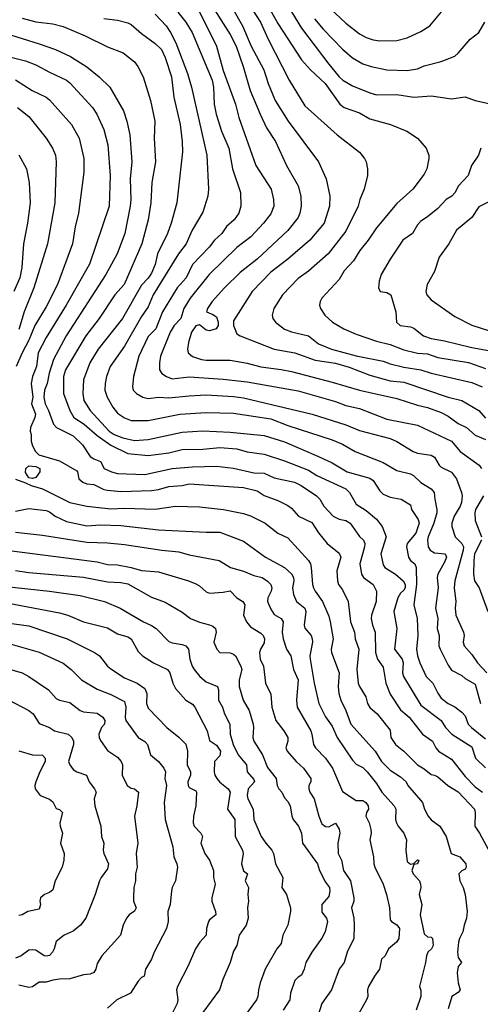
# Model space of a CAD drawing. Header units: metres. Extents: x -46681 to -43747, y -240911 to -237677.
# Tile 736 of 1056: x -45799 to -45732, y -238292 to -238148. Entities that reach past the tile are written whole.
import ezdxf

# ---------------------------------------------------------------- set-up
doc = ezdxf.new("R2010")
doc.units = ezdxf.units.M
doc.layers.add('CONTOUR_INDEX', color=1, linetype='Continuous')
doc.layers.add('CONTOUR_INTER', color=3, linetype='Continuous')

msp = doc.modelspace()

# ---------------------------------------------------------------- linework, layer by layer
at = {"layer": 'CONTOUR_INDEX'}
for points, elevation in [([(-45769.59, -238143.52), (-45766.79, -238148.52), (-45765.48, -238151.52), (-45763.64, -238155.02), (-45763.01, -238157.02), (-45761.95, -238159.52), (-45760.06, -238162.52), (-45755.62, -238168.52), (-45754.48, -238171.02), (-45753.94, -238173.52), (-45754.02, -238175.02), (-45754.79, -238177.52), (-45756.9, -238180.02), (-45760.1, -238182.78), (-45762.6, -238184.71), (-45765.34, -238187.52), (-45768.1, -238191.86), (-45768.1, -238192.52), (-45767.72, -238193.52), (-45767.6, -238193.73), (-45767.12, -238194.02), (-45762.1, -238196), (-45759.1, -238196.56), (-45756.1, -238197.63), (-45753.1, -238198.07), (-45751.1, -238198.66), (-45748.1, -238199.8), (-45745.1, -238200.67), (-45743.1, -238200.84), (-45736.6, -238203.06), (-45734.6, -238203.52), (-45732.09, -238205.02), (-45731.1, -238206.14)], 100), ([(-45753.88, -238146.02), (-45751.6, -238148.16), (-45749.6, -238149.74), (-45748.6, -238150.27), (-45747.6, -238150.58), (-45746.6, -238150.72), (-45744.1, -238150.7), (-45742.6, -238150.3), (-45740.6, -238149.35), (-45739.28, -238148.52), (-45735.6, -238144.09)], 95), ([(-45787.1, -238147.45), (-45785.1, -238147.72), (-45783.6, -238148.09), (-45783.1, -238148.35), (-45781.6, -238149.67), (-45779.6, -238151.12), (-45778.67, -238152.02), (-45778.1, -238153.17), (-45777.17, -238156.02), (-45776.82, -238159.02), (-45775.91, -238163.02), (-45775.63, -238165.52), (-45775.58, -238167.02), (-45776.41, -238174.52), (-45777.24, -238177.52), (-45777.79, -238179.02), (-45779.24, -238182.02), (-45779.6, -238183.58), (-45780.1, -238184.82), (-45780.6, -238185.56), (-45781.6, -238186.61), (-45784.39, -238191.52), (-45787.95, -238196.02), (-45789.17, -238198.02), (-45790.09, -238200.52), (-45790.2, -238202.52), (-45790.05, -238203.52), (-45789.1, -238205.02), (-45786.33, -238208.02), (-45785.6, -238208.53), (-45784.32, -238209.02), (-45782.6, -238209.39), (-45780.6, -238209.26), (-45775.6, -238208.18), (-45772.6, -238208), (-45768.6, -238208.18), (-45763.6, -238208.67), (-45760.6, -238209.59), (-45755.6, -238211.74), (-45753.6, -238212.66), (-45751.42, -238214.02), (-45748.1, -238214.91), (-45747.6, -238215.27), (-45746.6, -238216.77), (-45746.1, -238217.26), (-45745.1, -238217.74), (-45743.48, -238218.02), (-45742.1, -238218.85), (-45741.96, -238219.52), (-45740.98, -238221.02), (-45740.85, -238221.52), (-45741.31, -238223.02), (-45742.6, -238224.52), (-45742.71, -238225.02), (-45742.41, -238226.52), (-45742.09, -238227.02), (-45741.5, -238227.52), (-45741.26, -238228.02), (-45741.22, -238230.52), (-45741.62, -238233.52), (-45741.11, -238235.52), (-45741.02, -238238.02), (-45741.23, -238240.02), (-45741.07, -238241.02), (-45740.74, -238242.02), (-45739.83, -238244.02), (-45738.81, -238245.02), (-45738.1, -238246.48), (-45737.6, -238247.21), (-45736.6, -238248), (-45735.6, -238248.48), (-45734.6, -238249.28), (-45734.1, -238249.82), (-45733.63, -238251.02), (-45733.18, -238251.52), (-45731.1, -238253.19)], 105), ([(-45799.8, -238160.52), (-45798.1, -238161.87), (-45795.6, -238165.04), (-45794.65, -238166.52), (-45794.21, -238167.52), (-45794.13, -238168.52), (-45794.31, -238174.52), (-45795.4, -238180.52), (-45797.37, -238187.02), (-45798.8, -238190.52), (-45799.6, -238193.1)], 110), ([(-45800.1, -238219.78), (-45798.1, -238219.37), (-45795.6, -238219.66), (-45795.1, -238219.88), (-45794.27, -238220.52), (-45792.6, -238221.28), (-45789.6, -238221.91), (-45787.6, -238221.78), (-45784.6, -238221.9), (-45779.1, -238222.51), (-45772.1, -238222.88), (-45770.1, -238222.86), (-45766.6, -238224.16), (-45763.38, -238226.52), (-45760.61, -238228.02), (-45759.6, -238228.98), (-45759.3, -238229.52), (-45759.23, -238230.02), (-45759.42, -238231.02), (-45759.26, -238232.02), (-45758.83, -238233.02), (-45757.61, -238234.02), (-45757.49, -238234.52), (-45757.7, -238236.52), (-45757.6, -238236.96), (-45756.67, -238238.02), (-45756.53, -238238.52), (-45756.49, -238239.02), (-45756.9, -238241.02), (-45756.85, -238241.52), (-45756.25, -238245.02), (-45755.54, -238248.02), (-45754.6, -238249.96), (-45753.6, -238251.35), (-45752.88, -238253.02), (-45750.6, -238256.34), (-45750.1, -238256.89), (-45749.1, -238257.42), (-45748.45, -238258.02), (-45747.1, -238259.76), (-45746.3, -238261.02), (-45744.51, -238263.02), (-45744.27, -238263.52), (-45744.29, -238265.02), (-45744.16, -238265.52), (-45743.94, -238266.02), (-45743.07, -238267.02), (-45742.72, -238268.02), (-45742.78, -238269.52), (-45742.6, -238271.21), (-45742.1, -238271.57), (-45741.6, -238271.47), (-45741.1, -238270.96), (-45740.89, -238271.02), (-45741.07, -238271.52), (-45741.6, -238271.65), (-45741.91, -238272.52), (-45741.72, -238273.02), (-45740.79, -238274.02), (-45740.64, -238274.52), (-45740.6, -238275.02), (-45740.86, -238276.02), (-45740.46, -238277.52), (-45740.71, -238279.02), (-45740.1, -238281.83), (-45739.6, -238282.27), (-45739.1, -238282.3), (-45738.87, -238282.52), (-45738.8, -238283.52), (-45739.03, -238284.02), (-45739.58, -238284.52), (-45739.77, -238285.02), (-45739.89, -238286.02), (-45740.78, -238289.52), (-45740.6, -238290.15), (-45740.6, -238291.02), (-45741.29, -238293.02)], 110), ([(-45801.1, -238233.28), (-45793.6, -238234.72), (-45792.41, -238235.02), (-45790.1, -238236.02), (-45786.6, -238236.91), (-45785.1, -238237.77), (-45783.6, -238238.22), (-45783.13, -238238.52), (-45782.1, -238240.35), (-45781.46, -238241.02), (-45779.82, -238242.02), (-45777.76, -238243.02), (-45777.43, -238243.52), (-45776.97, -238245.02), (-45776.6, -238245.82), (-45775.1, -238247.52), (-45774.1, -238248.08), (-45773.74, -238248.52), (-45771.93, -238252.02), (-45771.6, -238253.46), (-45770.6, -238254.1), (-45770, -238255.02), (-45770.1, -238255.69), (-45770.86, -238256.52), (-45770.91, -238258.02), (-45770.81, -238258.52), (-45770.53, -238259.02), (-45770.1, -238259.55), (-45768.88, -238260.52), (-45768.6, -238261.02), (-45768.97, -238263.52), (-45767.89, -238265.02), (-45767.85, -238267.52), (-45766.75, -238269.52), (-45766.65, -238270.02), (-45766.93, -238271.52), (-45766.6, -238272.55), (-45766.05, -238273.02), (-45766.36, -238274.02), (-45765.87, -238275.02), (-45765.98, -238276.02), (-45765.89, -238277.02), (-45766.04, -238278.02), (-45765.93, -238279.52), (-45766.25, -238280.52), (-45767.27, -238282.02), (-45767.58, -238283.52), (-45768.1, -238284.37), (-45768.56, -238286.02), (-45769.65, -238288.52), (-45770.16, -238290.02), (-45772.6, -238293.36)], 115), ([(-45799.6, -238254.93), (-45797.6, -238255.53), (-45796.1, -238255.57), (-45795.71, -238256.02), (-45795.72, -238256.52), (-45796.52, -238258.02), (-45797.12, -238259.52), (-45797.26, -238260.02), (-45797.18, -238260.52), (-45796.45, -238261.52), (-45795.1, -238262.07), (-45794.6, -238262.43), (-45794.1, -238263.41), (-45793.6, -238263.56), (-45793.18, -238264.02), (-45793.58, -238265.52), (-45793.54, -238266.02), (-45793.17, -238267.02), (-45793.46, -238268.52), (-45792.94, -238270.02), (-45792.99, -238271.02), (-45793.24, -238272.02), (-45794.24, -238274.02), (-45794.6, -238275.35), (-45795.1, -238275.74), (-45795.8, -238276.02), (-45796.39, -238276.52), (-45796.52, -238277.02), (-45796.4, -238277.52), (-45796.6, -238278.17), (-45798.29, -238278.52), (-45799.09, -238279.02), (-45799.6, -238279.13)], 120)]:
    msp.add_lwpolyline(points, dxfattribs=dict(at, elevation=elevation))
at = {"layer": 'CONTOUR_INTER'}
for points, elevation in [([(-45765.6, -238140.97), (-45761.6, -238148.18), (-45758.1, -238153.52), (-45756.81, -238155.02), (-45754.62, -238157.02), (-45752.47, -238160.02), (-45751.84, -238160.52), (-45749.6, -238161.3), (-45748.1, -238162.17), (-45745.07, -238163.02), (-45742.66, -238164.02), (-45741.1, -238165.02), (-45739.82, -238166.52), (-45739.4, -238167.52), (-45739.43, -238168.02), (-45739.73, -238169.52), (-45740.1, -238170.3), (-45741.78, -238172.52), (-45744.1, -238174.64), (-45747.1, -238178.17), (-45748.33, -238180.02), (-45749.53, -238181.52), (-45750.47, -238183.02), (-45751.84, -238184.52), (-45752.6, -238185.79), (-45755.1, -238188.51), (-45755.37, -238189.02), (-45755.45, -238189.52), (-45755.3, -238190.02), (-45754.7, -238191.02), (-45753.57, -238192.02), (-45751.9, -238193.02), (-45750.1, -238193.81), (-45747.1, -238194.83), (-45745.1, -238195.3), (-45743.1, -238196.1), (-45741.1, -238196.58), (-45739.6, -238196.7), (-45738.1, -238197.23), (-45733.6, -238197.97), (-45731.1, -238198.84)], 98), ([(-45761.99, -238142.52), (-45758.1, -238148.9), (-45754.1, -238154.17), (-45752.6, -238156.01), (-45752.04, -238156.52), (-45750.6, -238157.37), (-45748.1, -238158.4), (-45747.1, -238158.68), (-45744.1, -238158.61), (-45741.6, -238159.02), (-45739.1, -238158.84), (-45736.1, -238159.26), (-45734.1, -238158.98), (-45732.6, -238159.5), (-45730.6, -238159.93)], 97), ([(-45771.89, -238144.52), (-45768.6, -238149.82), (-45767.72, -238151.52), (-45766.65, -238154.52), (-45765.62, -238158.02), (-45764.18, -238161.52), (-45763.26, -238163.52), (-45761.94, -238165.52), (-45760.31, -238169.02), (-45758.58, -238172.02), (-45758.2, -238173.52), (-45758.15, -238175.02), (-45758.33, -238176.02), (-45758.6, -238176.67), (-45760.1, -238178.6), (-45764.6, -238182.79), (-45767.1, -238184.74), (-45769.43, -238187.02), (-45771.2, -238189.02), (-45771.88, -238190.02), (-45772.06, -238190.52), (-45771.1, -238190.89), (-45770.6, -238191.25), (-45770.33, -238192.02), (-45770.34, -238192.52), (-45770.64, -238193.02), (-45771.6, -238193.33), (-45772.1, -238193.21), (-45773.1, -238192.41), (-45773.6, -238192.57), (-45774.24, -238193.52), (-45774.71, -238195.02), (-45774.85, -238196.02), (-45774.72, -238196.52), (-45774.1, -238197.09), (-45772.76, -238197.52), (-45772.1, -238197.62), (-45768.6, -238197.63), (-45766.1, -238198.06), (-45764.1, -238198.57), (-45761.1, -238198.97), (-45759.6, -238199.3), (-45753.6, -238200.84), (-45749.6, -238202.03), (-45744.1, -238203.26), (-45741.1, -238204.21), (-45739.6, -238204.54), (-45737.6, -238205.31), (-45736.6, -238205.84), (-45735.1, -238206.91), (-45733.9, -238207.52), (-45732.6, -238208.64), (-45731.1, -238209.24)], 101), ([(-45766.68, -238144.02), (-45764.13, -238148.02), (-45762.99, -238150.52), (-45759.92, -238156.52), (-45757.6, -238160.26), (-45752.87, -238164.52), (-45749.6, -238167.1), (-45748.84, -238168.02), (-45748.6, -238168.52), (-45748.4, -238169.52), (-45748.44, -238170.52), (-45748.93, -238172.52), (-45749.56, -238174.02), (-45749.8, -238175.02), (-45751.6, -238178.67), (-45754.21, -238182.02), (-45757.1, -238184.57), (-45758.6, -238185.65), (-45760.88, -238188.02), (-45762.17, -238190.02), (-45762.42, -238191.02), (-45762.31, -238191.52), (-45761.9, -238192.02), (-45760.6, -238193.07), (-45759.6, -238193.45), (-45757.1, -238194.02), (-45755.6, -238195.24), (-45753.71, -238196.02), (-45750.1, -238196.97), (-45746.1, -238197.76), (-45745.1, -238198.14), (-45743.1, -238198.63), (-45740.6, -238199.05), (-45739.1, -238199.5), (-45733.1, -238200.88), (-45731.58, -238201.52)], 99), ([(-45773.59, -238145.52), (-45770.59, -238151.52), (-45769.6, -238155.12), (-45767.79, -238160.02), (-45767.29, -238162.02), (-45764.8, -238169.02), (-45762.55, -238172.52), (-45762.2, -238174.02), (-45762.18, -238175.02), (-45762.6, -238176.12), (-45763.68, -238177.52), (-45765.54, -238179.52), (-45767.6, -238181.07), (-45771.65, -238185.02), (-45774.43, -238188.52), (-45775.36, -238190.02), (-45775.83, -238191.52), (-45776.81, -238192.52), (-45777.36, -238193.52), (-45778.79, -238197.02), (-45778.97, -238198.02), (-45778.93, -238199.02), (-45778.6, -238199.56), (-45777.92, -238200.02), (-45777.1, -238200.34), (-45774.6, -238200.04), (-45769.6, -238200.4), (-45766.1, -238200.77), (-45758.6, -238202.09), (-45753.1, -238203.69), (-45751.6, -238204.27), (-45749.6, -238204.7), (-45745.6, -238206.26), (-45741.1, -238207.15), (-45736.1, -238209.52), (-45734.83, -238211.02), (-45732.02, -238213.02), (-45731.67, -238213.52)], 102), ([(-45799.1, -238147.43), (-45797.1, -238147.97), (-45794.6, -238148.27), (-45793.1, -238148.64), (-45789.85, -238150.02), (-45786.6, -238151.64), (-45784.27, -238152.52), (-45782.6, -238153.84), (-45782.11, -238154.52), (-45781.36, -238156.02), (-45780.26, -238159.52), (-45779.65, -238162.52), (-45779.74, -238165.02), (-45779.54, -238168.52), (-45780.07, -238171.52), (-45780.22, -238174.52), (-45780.61, -238177.02), (-45781.54, -238180.52), (-45784.12, -238186.52), (-45785.48, -238188.02), (-45787.8, -238191.52), (-45789.75, -238194.02), (-45792.75, -238199.02), (-45793.06, -238200.02), (-45793.06, -238202.52), (-45792.1, -238204.99), (-45791.52, -238206.02), (-45790.01, -238207.02), (-45788.1, -238208.68), (-45786.1, -238210.1), (-45783.6, -238211.32), (-45780.6, -238211.62), (-45777.6, -238211.22), (-45775.6, -238210.71), (-45772.6, -238210.67), (-45770.1, -238210.44), (-45767.6, -238210.63), (-45766.1, -238211.07), (-45763.6, -238211.43), (-45760.6, -238212.41), (-45757.1, -238213.75), (-45755.85, -238214.52), (-45751.59, -238216.52), (-45751.06, -238217.02), (-45750.1, -238218.75), (-45748.6, -238219.68), (-45747.1, -238220.95), (-45746.25, -238222.02), (-45745.66, -238223.52), (-45746.45, -238226.02), (-45746.1, -238227.64), (-45745.89, -238228.02), (-45744.3, -238229.02), (-45743.2, -238230.02), (-45742.89, -238230.52), (-45742.91, -238231.02), (-45743.1, -238231.37), (-45743.6, -238231.8), (-45743.99, -238232.52), (-45744.54, -238234.52), (-45744.13, -238237.02), (-45744.44, -238240.02), (-45743.33, -238241.52), (-45743.17, -238242.02), (-45743.3, -238243.52), (-45743.15, -238244.02), (-45740.6, -238248.24), (-45737.61, -238250.52), (-45736.96, -238251.52), (-45736.03, -238252.52), (-45733.1, -238254.39), (-45732.56, -238256.02), (-45731.1, -238257.47)], 106), ([(-45779.6, -238146.83), (-45777.99, -238148.52), (-45777.32, -238149.52), (-45776.55, -238151.02), (-45774.82, -238155.52), (-45774.23, -238157.52), (-45771.98, -238167.52), (-45771.77, -238172.52), (-45771.87, -238173.52), (-45772.6, -238175.88), (-45774.13, -238178.52), (-45775.03, -238180.52), (-45776.16, -238182.02), (-45779.86, -238188.02), (-45780.6, -238189.78), (-45781.6, -238191.2), (-45784.1, -238195.56), (-45786.17, -238198.52), (-45786.74, -238200.02), (-45786.92, -238201.02), (-45786.95, -238202.02), (-45786.64, -238203.02), (-45785.82, -238204.52), (-45785.1, -238205.41), (-45784.1, -238206.1), (-45783.1, -238206.45), (-45780.6, -238206.45), (-45775.95, -238205.52), (-45772.1, -238205.3), (-45768.1, -238205.41), (-45762.6, -238206.23), (-45760.1, -238207.2), (-45753.6, -238209.29), (-45752.1, -238209.95), (-45750.21, -238211.02), (-45746.1, -238212.62), (-45744.1, -238213.8), (-45742.1, -238214.28), (-45741.68, -238214.52), (-45740.6, -238215.59), (-45739.09, -238216.52), (-45738.64, -238217.02), (-45738.56, -238218.02), (-45738.23, -238219.52), (-45738.26, -238220.02), (-45738.69, -238221.52), (-45739.52, -238223.52), (-45739.61, -238224.02), (-45739.51, -238225.02), (-45739.24, -238225.52), (-45738.6, -238225.87), (-45737, -238226.02), (-45736.85, -238226.52), (-45737.1, -238227.25), (-45738.09, -238229.02), (-45738.19, -238229.52), (-45738.07, -238231.02), (-45738.42, -238234.02), (-45738.09, -238235.52), (-45738.21, -238237.02), (-45737.92, -238238.02), (-45737.95, -238239.52), (-45737.78, -238240.02), (-45736.6, -238242.4), (-45736.1, -238243.13), (-45734.6, -238243.89), (-45734.1, -238244.35), (-45732.6, -238245.16), (-45731.84, -238248.02)], 104), ([(-45776.28, -238146.52), (-45775.07, -238148.02), (-45774.15, -238149.52), (-45771.23, -238156.52), (-45771.02, -238157.52), (-45770.93, -238160.02), (-45770.64, -238161.52), (-45769.83, -238164.02), (-45768.78, -238166.52), (-45768.25, -238169.52), (-45767.05, -238173.02), (-45767.01, -238175.02), (-45767.3, -238176.02), (-45768.01, -238177.02), (-45769.1, -238178), (-45769.82, -238179.02), (-45770.89, -238180.02), (-45771.68, -238181.02), (-45774.1, -238183.55), (-45775.04, -238185.52), (-45776.37, -238187.02), (-45778.53, -238190.52), (-45779.47, -238193.02), (-45780.6, -238194.12), (-45781.97, -238197.02), (-45782.77, -238200.02), (-45782.91, -238201.52), (-45782.83, -238202.02), (-45782.31, -238202.52), (-45781.37, -238203.02), (-45780.6, -238203.23), (-45779.1, -238203.02), (-45777.6, -238203.16), (-45774.6, -238202.83), (-45772.1, -238202.71), (-45768.1, -238202.93), (-45766.6, -238203.16), (-45756.55, -238205.52), (-45751.6, -238207.09), (-45749.6, -238207.93), (-45745.1, -238209.13), (-45744.1, -238209.57), (-45741.71, -238211.02), (-45741.1, -238211.27), (-45739.1, -238211.58), (-45738.6, -238211.85), (-45737.9, -238213.02), (-45737.6, -238213.3), (-45736.1, -238214.03), (-45735.38, -238215.02), (-45734.61, -238217.02), (-45734.54, -238217.52), (-45734.63, -238218.52), (-45734.8, -238219.02), (-45735.72, -238220.52), (-45736.03, -238221.52), (-45736.04, -238222.02), (-45735.54, -238223.52), (-45734.6, -238224.51), (-45734.35, -238225.02), (-45734.37, -238225.52), (-45735.59, -238230.02), (-45735.69, -238231.02), (-45735.45, -238233.02), (-45735.55, -238234.02), (-45735.44, -238235.02), (-45734.35, -238237.52), (-45734.26, -238238.02), (-45734.36, -238239.02), (-45734.23, -238239.52), (-45733.1, -238240.8), (-45732.3, -238242.02), (-45730.93, -238243.52)], 103), ([(-45756.18, -238147.52), (-45754.95, -238149.02), (-45752.1, -238151.97), (-45750.6, -238153.25), (-45749.1, -238154.1), (-45747.86, -238154.52), (-45745.6, -238155), (-45742.6, -238155.09), (-45741.1, -238154.84), (-45740.1, -238154.41), (-45737.6, -238153.79), (-45735.6, -238152.97), (-45735.1, -238152.53), (-45733.35, -238150.52), (-45732.09, -238149.52), (-45731.22, -238148.02)], 96), ([(-45801.6, -238149.63), (-45796.6, -238151.16), (-45794.19, -238152.02), (-45792.03, -238153.02), (-45789.6, -238154.57), (-45787.79, -238156.02), (-45786.24, -238157.52), (-45784.21, -238161.02), (-45783.74, -238162.52), (-45783.31, -238164.52), (-45783, -238168.52), (-45783.23, -238171.02), (-45783.17, -238174.02), (-45783.25, -238175.02), (-45784.02, -238179.02), (-45785.18, -238182.02), (-45786.84, -238185.02), (-45792.65, -238194.02), (-45794.48, -238197.52), (-45795.15, -238199.52), (-45795.41, -238201.02), (-45795.81, -238202.02), (-45795.9, -238203.02), (-45795.74, -238204.02), (-45795.22, -238205.02), (-45794.48, -238207.02), (-45794.08, -238207.52), (-45791.6, -238208.72), (-45790.27, -238210.02), (-45789.1, -238211.77), (-45788.6, -238212.11), (-45787.6, -238212.47), (-45787.08, -238213.52), (-45786, -238214.02), (-45785.1, -238214.27), (-45781.1, -238214.41), (-45777.1, -238213.49), (-45774.1, -238213.25), (-45770.6, -238213.18), (-45768.1, -238213.46), (-45765.1, -238214.13), (-45763.6, -238214.2), (-45762.1, -238214.86), (-45759.12, -238215.52), (-45758.15, -238216.02), (-45755.89, -238217.52), (-45755.44, -238218.02), (-45754.85, -238219.02), (-45753.48, -238220.52), (-45752.6, -238220.96), (-45751.6, -238221.15), (-45750.98, -238221.52), (-45749.6, -238223.49), (-45749.03, -238224.02), (-45748.83, -238224.52), (-45748.86, -238225.02), (-45749.56, -238227.52), (-45749.28, -238229.02), (-45749, -238229.52), (-45747.59, -238230.52), (-45747.11, -238231.52), (-45747.15, -238233.02), (-45747.85, -238235.02), (-45747.88, -238235.52), (-45747.68, -238236.52), (-45747.28, -238237.52), (-45747.23, -238240.52), (-45746.94, -238241.52), (-45746.1, -238242.65), (-45745.71, -238245.02), (-45745.1, -238246.66), (-45743.6, -238248.92), (-45742.32, -238250.02), (-45740.37, -238252.52), (-45738.9, -238253.52), (-45738.41, -238254.52), (-45737.99, -238255.02), (-45736.1, -238256.16), (-45734.1, -238258.72), (-45732.6, -238260.24), (-45731.55, -238261.02)], 107), ([(-45808.6, -238151.2), (-45798.6, -238153.66), (-45797.1, -238154.26), (-45795.1, -238155.36), (-45792.6, -238156.51), (-45792.1, -238156.89), (-45788.77, -238160.52), (-45788.15, -238161.52), (-45787.1, -238163.77), (-45786.52, -238166.02), (-45786.18, -238170.52), (-45786.34, -238175.02), (-45789.22, -238183.52), (-45792.65, -238189.52), (-45795.6, -238194.29), (-45796.75, -238196.52), (-45797.02, -238198.52), (-45797.6, -238200.02), (-45797.79, -238201.02), (-45797.52, -238203.02), (-45797.74, -238204.02), (-45797.16, -238205.52), (-45797.23, -238206.02), (-45797.88, -238207.52), (-45797.95, -238208.02), (-45797.8, -238208.52), (-45797.79, -238209.52), (-45797.6, -238210.21), (-45797.16, -238211.02), (-45796.64, -238211.52), (-45793.6, -238212.38), (-45791.1, -238213.88), (-45790.98, -238214.02), (-45790.81, -238215.02), (-45790.21, -238215.52), (-45789.6, -238215.74), (-45788.6, -238215.85), (-45787.1, -238216.59), (-45786.6, -238216.71), (-45784.6, -238216.87), (-45780.1, -238216.76), (-45779.1, -238216.6), (-45777.6, -238216.15), (-45775.6, -238216.03), (-45774.6, -238215.78), (-45766.6, -238216.29), (-45764.6, -238216.8), (-45763.6, -238217.49), (-45761.6, -238218.19), (-45760.1, -238218.93), (-45759.6, -238219.33), (-45758.57, -238220.52), (-45756.6, -238221.42), (-45755.6, -238222.96), (-45754.34, -238224.52), (-45752.6, -238225.94), (-45752.33, -238226.52), (-45752.93, -238228.52), (-45752.84, -238230.02), (-45752.68, -238230.52), (-45752.1, -238231.33), (-45751.27, -238233.02), (-45750.91, -238236.02), (-45750.35, -238237.52), (-45750.25, -238238.52), (-45749.69, -238240.02), (-45750.01, -238243.02), (-45749.77, -238245.02), (-45749.61, -238245.52), (-45748.69, -238247.02), (-45748.41, -238248.02), (-45748.1, -238248.59), (-45746.99, -238249.52), (-45745.1, -238251.93), (-45745.02, -238253.02), (-45744.32, -238254.02), (-45743.08, -238255.02), (-45741.1, -238257.02), (-45740.1, -238257.61), (-45739.1, -238258.41), (-45738.6, -238258.51), (-45738.1, -238258.78), (-45736.65, -238260.02), (-45735.1, -238260.99), (-45732.7, -238263.52), (-45732.61, -238264.02), (-45732.68, -238266.02), (-45731.99, -238267.02), (-45730.36, -238270.02)], 108), ([(-45800.1, -238156.45), (-45797.65, -238158.02), (-45795.6, -238159.02), (-45795.1, -238159.4), (-45791.87, -238163.02), (-45790.73, -238165.02), (-45790.05, -238168.02), (-45790.03, -238170.02), (-45790.84, -238176.02), (-45791.32, -238178.02), (-45791.7, -238180.52), (-45793.93, -238186.52), (-45795.6, -238189.78), (-45797.26, -238192.52), (-45798.1, -238194.68), (-45799.09, -238196.52), (-45799.98, -238198.52)], 109), ([(-45731.78, -238166.52), (-45732.15, -238167.52), (-45733.15, -238169.02), (-45733.64, -238170.52), (-45735.09, -238172.02), (-45735.6, -238173.07), (-45736.05, -238173.52), (-45736.9, -238174.02), (-45738.1, -238175.35), (-45739.6, -238176.58), (-45740.6, -238177.22), (-45741.1, -238177.73), (-45741.83, -238179.02), (-45743.26, -238180.02), (-45745.1, -238182.78), (-45746.42, -238185.02), (-45746.72, -238186.02), (-45746.79, -238187.02), (-45746.57, -238187.52), (-45745.6, -238187.68), (-45745.02, -238188.02), (-45744.28, -238190.52), (-45744.15, -238192.02), (-45743.62, -238192.52), (-45742.1, -238192.71), (-45741.6, -238192.92), (-45740.2, -238194.02), (-45739.1, -238194.41), (-45737.1, -238194.77), (-45733.1, -238195.76), (-45729.6, -238196.41)], 97), ([(-45799.6, -238167.48), (-45798.45, -238169.52), (-45798.07, -238171.52), (-45797.94, -238174.52), (-45798.33, -238177.52), (-45798.92, -238180.52), (-45799.15, -238184.02), (-45799.46, -238185.52), (-45800.31, -238187.52)], 111), ([(-45730.6, -238174.38), (-45732.1, -238175.12), (-45733.1, -238176.66), (-45735.38, -238178.52), (-45736.49, -238180.52), (-45737.91, -238182.52), (-45738.6, -238184.58), (-45739.66, -238186.52), (-45739.85, -238187.52), (-45739.72, -238188.02), (-45739.1, -238188.74), (-45735.6, -238191.2), (-45733.1, -238192.46), (-45726.1, -238194.71)], 96), ([(-45798.57, -238213.52), (-45798.1, -238213.13), (-45797.1, -238213.22), (-45796.5, -238213.52), (-45796.51, -238214.02), (-45797.1, -238214.83), (-45797.6, -238214.99), (-45798.1, -238214.88), (-45798.6, -238214.1), (-45798.57, -238213.52)], 109), ([(-45800.1, -238215.07), (-45798.6, -238215.6), (-45797.8, -238216.02), (-45796.1, -238216.51), (-45792.1, -238218.52), (-45789.6, -238219.04), (-45786.1, -238219.41), (-45784.1, -238219.32), (-45779.6, -238219.49), (-45776.6, -238219.05), (-45773.1, -238219.16), (-45769.54, -238219.52), (-45766.6, -238220.13), (-45765.6, -238220.47), (-45763.45, -238221.52), (-45761.6, -238222.99), (-45760.1, -238223.67), (-45757.1, -238227.02), (-45756.81, -238227.52), (-45756.7, -238228.02), (-45756.48, -238230.52), (-45756.33, -238231.02), (-45756.1, -238231.54), (-45755.05, -238233.02), (-45754.1, -238235.18), (-45753.88, -238236.02), (-45753.48, -238238.52), (-45753.73, -238240.02), (-45753.7, -238240.52), (-45752.59, -238243.52), (-45752.71, -238245.52), (-45752.61, -238246.52), (-45752.35, -238247.52), (-45751.6, -238249.01), (-45750.87, -238251.02), (-45747.28, -238255.02), (-45746.39, -238256.52), (-45745.1, -238257.81), (-45743.6, -238258.75), (-45742.76, -238259.52), (-45742.48, -238260.02), (-45740.35, -238262.52), (-45740.04, -238263.52), (-45739.51, -238264.52), (-45739.1, -238265.06), (-45737.81, -238266.02), (-45736.87, -238267.52), (-45736.15, -238270.02), (-45734.85, -238270.52), (-45733.99, -238271.52), (-45733.95, -238272.02), (-45734.1, -238272.3), (-45734.6, -238272.57), (-45735.03, -238273.02), (-45734.89, -238274.02), (-45734.38, -238275.02), (-45734.11, -238276.02), (-45733.79, -238278.52), (-45733.9, -238279.52), (-45734.26, -238280.52), (-45734.43, -238281.52), (-45734.94, -238282.52), (-45735.06, -238283.02), (-45735.2, -238284.52), (-45735.1, -238285.28), (-45734.65, -238286.02), (-45735.1, -238286.62), (-45735.26, -238287.52), (-45735.12, -238289.02), (-45734.83, -238290.02), (-45735.1, -238290.4), (-45736.03, -238291.02), (-45736.6, -238292.84)], 109), ([(-45731.41, -238217.52), (-45732.56, -238219.52), (-45732.69, -238220.02), (-45732.6, -238221.15), (-45731.71, -238223.52)], 102), ([(-45800.1, -238222.86), (-45796.1, -238223.28), (-45789.6, -238224.35), (-45786.6, -238224.44), (-45784.1, -238224.67), (-45778.6, -238225.52), (-45776.1, -238225.76), (-45774.6, -238226.17), (-45770.17, -238227.02), (-45768.52, -238228.02), (-45766.6, -238228.58), (-45765.1, -238229.24), (-45763.9, -238229.52), (-45763.1, -238230.04), (-45762.63, -238230.52), (-45762.47, -238231.02), (-45762.57, -238231.52), (-45763.07, -238232.52), (-45763.09, -238233.02), (-45762.6, -238234.14), (-45762.1, -238234.92), (-45761.09, -238235.52), (-45760.81, -238236.02), (-45760.95, -238237.52), (-45760.81, -238238.52), (-45760.3, -238240.02), (-45759.65, -238241.02), (-45759.27, -238243.02), (-45758.62, -238244.52), (-45758.82, -238247.52), (-45758.74, -238248.52), (-45756.76, -238252.02), (-45756.58, -238252.52), (-45756.37, -238254.02), (-45756.05, -238254.52), (-45754.61, -238256.02), (-45753.55, -238257.52), (-45752.1, -238260.92), (-45750.1, -238262.26), (-45749.1, -238262.25), (-45748.66, -238262.52), (-45748.33, -238263.02), (-45748.28, -238263.52), (-45748.59, -238264.02), (-45748.68, -238264.52), (-45748.19, -238265.52), (-45747.95, -238266.52), (-45747.89, -238267.02), (-45748.1, -238268.02), (-45747.52, -238270.52), (-45747.49, -238271.52), (-45747.36, -238272.02), (-45746.12, -238274.52), (-45745.65, -238276.02), (-45745.2, -238278.02), (-45745.1, -238279.76), (-45744.91, -238280.02), (-45744.1, -238280.48), (-45743.75, -238281.02), (-45743.82, -238282.52), (-45744.19, -238283.02), (-45745.33, -238284.02), (-45745.84, -238285.02), (-45746.35, -238285.52), (-45746.65, -238287.02), (-45747.4, -238288.02), (-45748.27, -238289.52), (-45748.41, -238290.02), (-45748.39, -238291.02), (-45748.55, -238291.52), (-45749.67, -238293.52)], 111), ([(-45731.69, -238224.02), (-45732.71, -238226.02), (-45732.84, -238227.02), (-45732.85, -238229.02), (-45732.71, -238230.02), (-45732.02, -238231.02), (-45730.74, -238234.52)], 102), ([(-45804.1, -238225.14), (-45788.1, -238227.22), (-45786.6, -238227.58), (-45785.1, -238227.63), (-45783.1, -238228.03), (-45781.6, -238228.47), (-45779.1, -238228.7), (-45774.67, -238230.02), (-45773.6, -238230.45), (-45773.1, -238230.72), (-45772.1, -238231.62), (-45771.6, -238231.83), (-45769.6, -238231.66), (-45768.6, -238231.45), (-45767.6, -238232.48), (-45766.73, -238233.02), (-45766.42, -238233.52), (-45766.63, -238235.02), (-45766.2, -238236.02), (-45765.6, -238236.73), (-45764.1, -238237.67), (-45763.74, -238238.02), (-45763.52, -238238.52), (-45763.6, -238239.11), (-45764.12, -238240.02), (-45764.26, -238240.52), (-45764.17, -238241.52), (-45763.68, -238242.52), (-45763.41, -238245.02), (-45762.6, -238246.64), (-45762.48, -238248.52), (-45761.89, -238250.52), (-45760.7, -238252.02), (-45760.11, -238253.02), (-45760.12, -238253.52), (-45760.43, -238254.52), (-45760.2, -238255.02), (-45758.89, -238256.52), (-45757.82, -238257.52), (-45756.76, -238259.02), (-45756.75, -238259.52), (-45757.02, -238260.02), (-45757.05, -238260.52), (-45756.87, -238261.02), (-45756.23, -238262.02), (-45755.54, -238264.52), (-45755.1, -238265.67), (-45754.6, -238266.07), (-45754.1, -238266.12), (-45753.1, -238265.58), (-45752.6, -238266.43), (-45752.5, -238267.02), (-45752.79, -238268.52), (-45752.72, -238270.02), (-45752.24, -238271.02), (-45751.93, -238272.52), (-45750.91, -238274.02), (-45750.44, -238276.52), (-45750.45, -238277.02), (-45750.78, -238278.02), (-45750.45, -238279.52), (-45750.37, -238280.52), (-45750.43, -238282.52), (-45751.42, -238284.52), (-45751.87, -238286.02), (-45752.6, -238287.02), (-45753.7, -238290.02), (-45755.13, -238292.02), (-45755.78, -238294.02)], 112), ([(-45800.1, -238228.49), (-45798.1, -238228.78), (-45790.1, -238229.46), (-45786.6, -238230.14), (-45784.6, -238230.24), (-45783.6, -238230.42), (-45780.1, -238232.39), (-45778.1, -238233.12), (-45775.6, -238234.58), (-45774.39, -238235.52), (-45773.1, -238236.08), (-45771.6, -238236.44), (-45771.1, -238236.66), (-45770.71, -238237.02), (-45770.61, -238237.52), (-45770.99, -238239.02), (-45770.53, -238240.02), (-45770.1, -238240.54), (-45768.6, -238240.58), (-45768.1, -238240.75), (-45767.8, -238241.02), (-45767.01, -238242.52), (-45766.87, -238243.02), (-45767.24, -238244.52), (-45767.25, -238245.52), (-45766.66, -238247.52), (-45765.8, -238249.02), (-45765.2, -238251.02), (-45765.13, -238251.52), (-45765.27, -238253.02), (-45765.09, -238253.52), (-45763.85, -238255.52), (-45763.1, -238257.41), (-45761.83, -238259.02), (-45761.66, -238260.02), (-45761.42, -238260.52), (-45761, -238261.02), (-45760.6, -238261.87), (-45760.1, -238262.37), (-45759.77, -238263.02), (-45759.52, -238264.52), (-45759.32, -238265.02), (-45758.57, -238266.02), (-45758.11, -238267.02), (-45757.96, -238268.52), (-45755.76, -238271.52), (-45755.49, -238272.52), (-45754.6, -238274.24), (-45754.02, -238275.02), (-45753.94, -238275.52), (-45754.1, -238276.35), (-45755.14, -238277.52), (-45755.1, -238278.63), (-45754.44, -238279.52), (-45754.31, -238280.02), (-45754.62, -238281.52), (-45755.1, -238282.47), (-45756.6, -238284.52), (-45757.47, -238286.02), (-45757.71, -238287.02), (-45758.1, -238287.89), (-45758.6, -238288.16), (-45759.1, -238288.67), (-45759.73, -238290.52), (-45759.83, -238291.52), (-45760.79, -238293.02)], 113), ([(-45805.1, -238230.46), (-45795.1, -238231.53), (-45790.6, -238232.16), (-45787.02, -238233.02), (-45784.74, -238234.02), (-45781.31, -238236.02), (-45780.1, -238236.56), (-45779.46, -238237.02), (-45777.6, -238238.91), (-45777.1, -238239.11), (-45775.6, -238239.34), (-45775.1, -238239.55), (-45774.68, -238240.02), (-45774.48, -238241.52), (-45774.17, -238242.52), (-45773.87, -238243.02), (-45773.03, -238244.02), (-45772.1, -238244.81), (-45770.45, -238245.52), (-45770.29, -238246.02), (-45770.27, -238247.52), (-45769.68, -238248.52), (-45769.43, -238249.52), (-45768.64, -238251.02), (-45768.57, -238252.52), (-45768.14, -238254.02), (-45767.38, -238255.52), (-45766.19, -238257.02), (-45766.09, -238258.02), (-45765.1, -238259.15), (-45765, -238259.52), (-45765.92, -238260.52), (-45766.1, -238261.52), (-45765.98, -238262.02), (-45765.2, -238263.52), (-45765.1, -238265.02), (-45764.04, -238267.52), (-45763.36, -238268.52), (-45762.44, -238269.52), (-45762.22, -238270.02), (-45761.91, -238271.52), (-45760.87, -238273.52), (-45760.98, -238275.02), (-45760.31, -238276.02), (-45759.7, -238278.02), (-45759.72, -238278.52), (-45760.13, -238280.52), (-45760.83, -238282.02), (-45761.1, -238283.21), (-45761.72, -238284.02), (-45763.44, -238287.02), (-45764.18, -238289.02), (-45764.44, -238290.02), (-45764.51, -238291.02), (-45764.72, -238291.52), (-45766.2, -238293.52)], 114), ([(-45802.1, -238236.07), (-45798.1, -238236.61), (-45792.5, -238238.52), (-45788.47, -238240.52), (-45787.77, -238241.02), (-45786.6, -238242.52), (-45786.1, -238242.9), (-45784.1, -238244.23), (-45782.24, -238245.02), (-45781.1, -238245.79), (-45780.79, -238246.52), (-45780.84, -238248.02), (-45780.6, -238248.69), (-45777.87, -238251.52), (-45776.1, -238252.93), (-45775.1, -238253.97), (-45774.86, -238255.02), (-45774.88, -238257.02), (-45774.39, -238258.02), (-45774.4, -238258.52), (-45774.79, -238259.52), (-45774.76, -238260.02), (-45774.6, -238260.31), (-45773.6, -238260.82), (-45773.5, -238261.02), (-45773.61, -238263.02), (-45773.95, -238264.52), (-45773.99, -238265.52), (-45773.84, -238266.02), (-45772.87, -238267.02), (-45772.63, -238267.52), (-45772.89, -238268.52), (-45772.29, -238270.02), (-45771.63, -238271.02), (-45771.04, -238272.52), (-45771.04, -238273.52), (-45770.79, -238274.52), (-45771.27, -238276.52), (-45771.25, -238277.02), (-45770.71, -238278.52), (-45770.66, -238279.02), (-45771.6, -238279.76), (-45771.75, -238280.02), (-45772.05, -238281.02), (-45772.11, -238282.02), (-45773.02, -238283.02), (-45773.67, -238284.02), (-45774.72, -238286.52), (-45776.29, -238289.52), (-45776.46, -238290.02), (-45776.24, -238291.52), (-45776.35, -238292.02), (-45777.1, -238293.49)], 116), ([(-45802.1, -238238.9), (-45796.6, -238240.48), (-45793.1, -238242.1), (-45791.93, -238243.02), (-45790.37, -238244.52), (-45788.1, -238245.9), (-45786.1, -238246.68), (-45784.1, -238247.71), (-45783.89, -238248.52), (-45784.01, -238250.02), (-45783.89, -238250.52), (-45782.1, -238253.01), (-45781.1, -238253.56), (-45780.69, -238254.02), (-45780.29, -238255.52), (-45779.1, -238256.5), (-45778.29, -238257.52), (-45778.06, -238258.02), (-45778.16, -238259.02), (-45777.93, -238260.02), (-45778.27, -238262.52), (-45778.13, -238265.02), (-45777, -238269.02), (-45776.86, -238270.52), (-45776.39, -238271.52), (-45776.31, -238272.02), (-45776.6, -238274.02), (-45777.1, -238275.02), (-45777.21, -238275.52), (-45777.37, -238277.52), (-45777.72, -238278.52), (-45777.68, -238280.02), (-45777.93, -238281.02), (-45779.75, -238284.52), (-45780.13, -238285.52), (-45780.99, -238287.02), (-45781.2, -238288.02), (-45781.6, -238288.23), (-45782.1, -238288.75), (-45783.22, -238290.52), (-45785.2, -238291.52), (-45786.6, -238292.73)], 117), ([(-45804.1, -238242.09), (-45799.1, -238243.52), (-45798.1, -238244.03), (-45795.22, -238246.02), (-45794.1, -238247.26), (-45793.6, -238247.5), (-45792.1, -238247.85), (-45790.6, -238249.02), (-45790.1, -238249.25), (-45788.1, -238249.43), (-45787.27, -238250.02), (-45786.96, -238250.52), (-45787.04, -238251.02), (-45787.46, -238251.52), (-45787.83, -238252.52), (-45787.79, -238253.02), (-45787.6, -238253.46), (-45786.6, -238254.89), (-45785.1, -238255.86), (-45784.59, -238256.52), (-45784.38, -238257.02), (-45784.42, -238258.52), (-45783.68, -238260.02), (-45783.1, -238260.41), (-45782.6, -238260.53), (-45782.02, -238261.02), (-45782.25, -238263.02), (-45782.62, -238264.52), (-45782.14, -238268.52), (-45782.39, -238270.02), (-45782.22, -238272.02), (-45782.49, -238273.02), (-45782.46, -238274.02), (-45782.73, -238275.02), (-45782.78, -238276.52), (-45782.78, -238277.02), (-45782.38, -238278.02), (-45782.6, -238278.49), (-45783.39, -238279.02), (-45783.8, -238279.52), (-45784.28, -238280.52), (-45784.65, -238282.02), (-45787.39, -238285.02), (-45788.1, -238286.17), (-45788.31, -238287.02), (-45788.6, -238287.5), (-45789.1, -238287.72), (-45790.1, -238287.85), (-45792.1, -238288.41), (-45793.6, -238288.46), (-45794.6, -238288.59), (-45795.6, -238288.9), (-45796.6, -238288.93), (-45797.6, -238289.57), (-45798.1, -238289.67), (-45799.6, -238289.35)], 118), ([(-45801.1, -238247.45), (-45798.11, -238249.02), (-45797.51, -238249.52), (-45796.6, -238250.94), (-45795.11, -238251.52), (-45794.35, -238252.02), (-45792.37, -238252.52), (-45791.81, -238253.02), (-45791.59, -238253.52), (-45791.58, -238254.02), (-45792.31, -238256.52), (-45792.12, -238257.02), (-45791.6, -238257.7), (-45791.07, -238258.02), (-45789.66, -238258.52), (-45789.25, -238259.52), (-45788.47, -238260.52), (-45788.26, -238261.02), (-45788.52, -238262.02), (-45788.45, -238263.02), (-45787.57, -238266.02), (-45787.48, -238267.52), (-45787.1, -238268.52), (-45787.21, -238269.52), (-45787.12, -238270.02), (-45786.44, -238271.52), (-45786.6, -238272.27), (-45787.53, -238273.52), (-45787.75, -238274.02), (-45788.39, -238276.02), (-45789.78, -238279.52), (-45790.55, -238280.52), (-45791.6, -238281.44), (-45792.92, -238282.02), (-45794.1, -238282.93), (-45794.39, -238284.02), (-45794.64, -238284.52), (-45795.1, -238284.97), (-45795.6, -238285.1), (-45795.85, -238285.02), (-45797.1, -238284.22), (-45797.6, -238284.17), (-45798.1, -238284.22), (-45799.24, -238285.02), (-45800.1, -238285.39)], 119)]:
    msp.add_lwpolyline(points, dxfattribs=dict(at, elevation=elevation))

doc.saveas('drawing.dxf')
